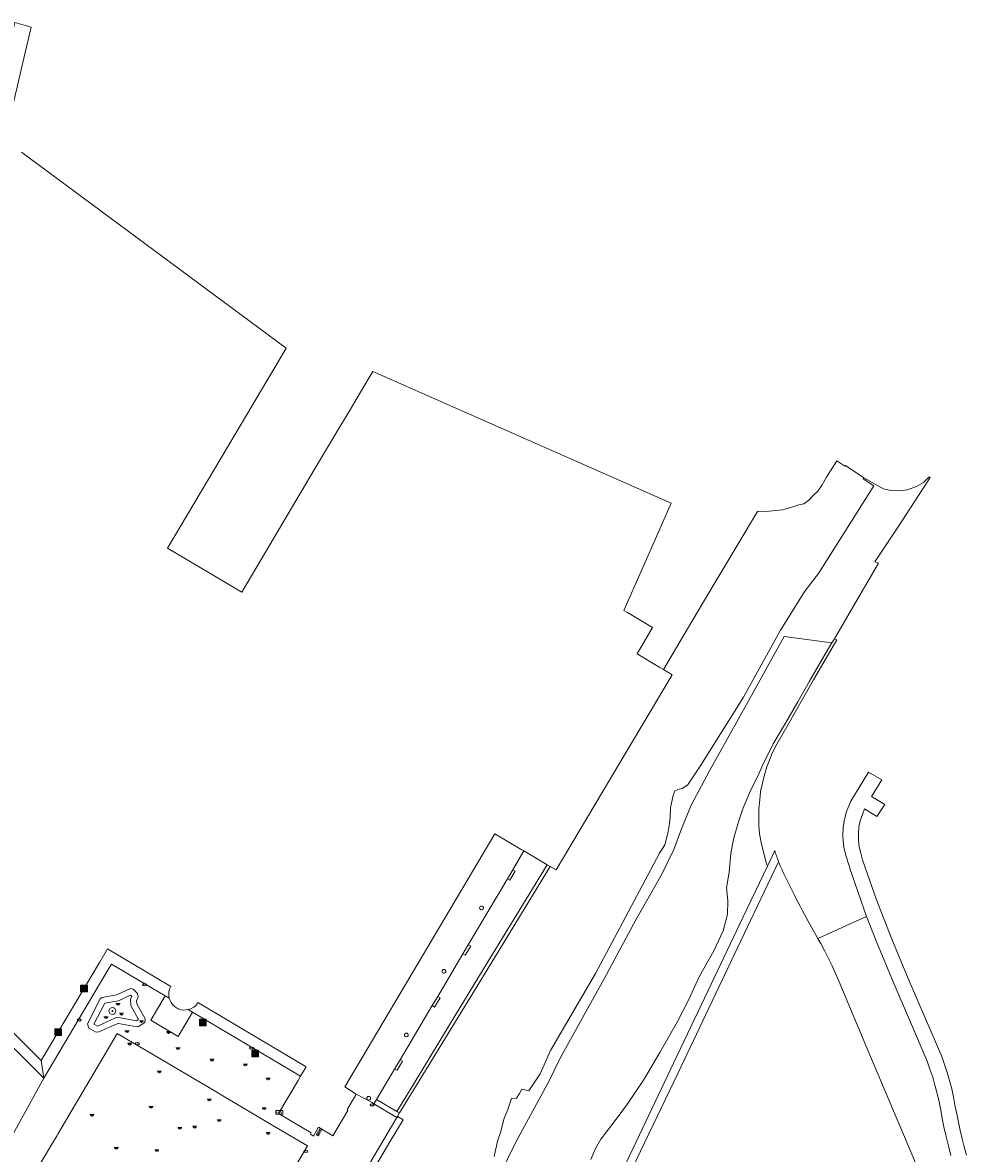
# Model space of a CAD drawing. Header units: metres. Extents: x 187916 to 189411, y 333285 to 334910.
# Tile 341 of 348: x 188606 to 188717, y 334597 to 334730. Entities that reach past the tile are written whole.
import ezdxf
from ezdxf.enums import TextEntityAlignment as Align

# ---------------------------------------------------------------- set-up
doc = ezdxf.new("R2010")
doc.units = ezdxf.units.M
for name, color, linetype, lineweight in [('B-WE-GK-KADEMUUR-GV', 253, 'Continuous', 15), ('B-WE-GR-BEPLANTING_CULTUUR_BODEMBEDEKKER-GV', 253, 'Continuous', 15), ('B-WE-GR-BOOM-S', 253, 'Continuous', 15), ('B-WE-IE-MEUBILAIR-S', 253, 'Continuous', 15), ('B-WE-IE-MEUBILAIR_WEGMEUBILAIR-S', 253, 'Continuous', 15), ('B-WE-IE-MEUBILAIR_WEGMEUBILAIR_AFVALBAK-S', 253, 'Continuous', 15), ('B-WE-IE-TERREINAFSCHEIDING_KUNSTMATIG_MUUR-GV', 253, 'Continuous', 15), ('B-WE-OG-BEBOUWING-GV', 253, 'Continuous', 15), ('B-WE-OG-TERREIN_BEGROEID-GV', 253, 'Continuous', 15), ('B-WE-OG-TERREIN_OEVER-GV', 253, 'Continuous', 15), ('B-WE-OG-WATER_BEEK-GV', 253, 'Continuous', 15), ('B-WE-RI-HWA_GOOT_LIJNGOOT-G', 253, 'Continuous', 15), ('B-WE-VH-OPENVERHARDING-GV', 253, 'Continuous', 15), ('B-WE-VH-OPENVERHARDING_BETONELEMENT-GV', 253, 'Continuous', 15), ('B-WE-VH-OPENVERHARDING_SIERBESTRATING-GV', 253, 'Continuous', 15), ('B-WE-VH-OPENVERHARDING_STRAATBAKSTEEN-GV', 253, 'Continuous', 15)]:
    doc.layers.add(name, color=color, linetype=linetype, lineweight=lineweight)
doc.styles.add('NLCS-ISO', font='NLCS-ISO.ttf')

# ---------------------------------------------------------------- blocks, each defined once
blk = doc.blocks.new('SIE-WEG_AFVALBAK-SO')
h = blk.add_hatch(color=256)
h.dxf.hatch_style = 1
h.paths.add_polyline_path([(-1.5, -1.5), (1.5, -1.5), (1.5, 1.5), (-1.5, 1.5)])
for points in [[(-2, -2), (2, -2), (2, 2), (-2, 2)], [(-1.5, -1.5), (1.5, -1.5), (1.5, 1.5), (-1.5, 1.5)]]:
    blk.add_lwpolyline(points, close=True)
blk = doc.blocks.new('SIE-MEUBILAIR_PAAL_AFSLUITPAAL-SO')
blk.add_circle((0, 0), 0.75)
at = {"style": 'NLCS-ISO'}
blk.add_text('af', height=0.75, dxfattribs=at).set_placement((0, 0.05), align=Align.MIDDLE_CENTER)
blk = doc.blocks.new('SIE-MEUBILAIR_PUT_KOLK-SO')
blk.add_ellipse((0, 0), major_axis=(1.25, 0), ratio=0.54)
at = {"style": 'NLCS-ISO'}
blk.add_text('klk', height=0.75, dxfattribs=at).set_placement((0.03, 0), align=Align.MIDDLE_CENTER)
blk = doc.blocks.new('SIE-MEUBILAIR_LICHTPUNT-SO')
at = {"color": 0, "linetype": 'ByBlock', "lineweight": 18}
for points in [[(-0.62, 0), (-1.25, 0)], [(0.62, 0), (1.25, 0)], [(-0.46, -0.43), (-0.92, -0.85)], [(0, -0.62), (0, -1.25)], [(0.46, -0.43), (0.92, -0.85)]]:
    blk.add_lwpolyline(points, dxfattribs=at)
blk.add_lwpolyline([(0, 0), (0.62, 0, -1), (-0.62, 0)], format="xyb", close=True, dxfattribs=at)
blk = doc.blocks.new('SIE-WEG_PARKEERAUTOMAAT-SO')
at = {"flags": 128}
blk.add_lwpolyline([(-2, -1.095), (2, -1.095), (2, 1.095), (-2, 1.095)], close=True, dxfattribs=at)
at = {"style": 'NLCS-ISO'}
blk.add_text('PA', height=1.75, dxfattribs=at).set_placement((0, 0), align=Align.MIDDLE_CENTER)
blk = doc.blocks.new('SGR-BOOM_GBKN-SO')
at = {"linetype": 'ByBlock', "lineweight": 18}
h = blk.add_hatch(color=0, dxfattribs=at)
h.dxf.hatch_style = 1
edge = h.paths.add_edge_path()
edge.add_arc((0, 0), 0.25, 0, 360)
at = {"color": 0, "linetype": 'ByBlock', "lineweight": 18}
for radius in [2, 0.25]:
    blk.add_circle((0, 0), radius, dxfattribs=at)
at = {"color": 0, "linetype": 'ByBlock', "lineweight": 18, "style": 'NLCS-ISO'}
blk.add_attdef('SOORT', (2.5, 0), '', height=1.5, dxfattribs=at)
blk = doc.blocks.new('DTM')
at = {"layer": 'B-WE-GK-KADEMUUR-GV', "ltscale": 0.2, "flags": 128}
for points in [[(188660.854, 334618.847), (188667.853, 334630.347), (188667.585, 334630.505), (188667.516, 334630.546), (188660.524, 334619.081), (188656.679, 334612.764), (188651.782, 334604.722), (188649.783, 334601.46), (188650.106, 334601.275), (188652.102, 334604.532), (188657.031, 334612.577)], [(188648.971, 334597.848), (188650.542, 334600.45), (188649.849, 334600.859), (188649.771, 334600.735), (188648.264, 334598.15), (188644.34, 334591.489), (188640.108, 334584.307), (188637.434, 334579.8), (188634.329, 334574.562), (188631.461, 334569.695), (188630.782, 334568.543), (188631.437, 334568.124), (188634.97, 334574.139), (188638.012, 334579.29), (188641.041, 334584.39), (188641.006, 334584.486), (188645.071, 334591.256), (188645.161, 334591.373)]]:
    blk.add_lwpolyline(points, close=True, dxfattribs=at)
at = {"layer": 'B-WE-GR-BEPLANTING_CULTUUR_BODEMBEDEKKER-GV', "ltscale": 0.2, "flags": 128}
blk.add_lwpolyline([(188616.617, 334612.489), (188617.027, 334612.524), (188619.086, 334612.133), (188619.346, 334612.302), (188618.428, 334613.938), (188618.384, 334614.634), (188618.56, 334615.028), (188618.405, 334615.172), (188616.979, 334614.508), (188615.344, 334614.222), (188614.073, 334611.75), (188614.497, 334611.515)], close=True, dxfattribs=at)
at = {"layer": 'B-WE-IE-TERREINAFSCHEIDING_KUNSTMATIG_MUUR-GV', "ltscale": 0.2, "flags": 128}
for points in [[(188614.348, 334610.792), (188614.673, 334610.821), (188616.799, 334611.797), (188616.991, 334611.814), (188619.124, 334611.409), (188619.343, 334611.46), (188620.09, 334611.943), (188620.123, 334612.356), (188619.121, 334614.143), (188619.099, 334614.505), (188619.3, 334614.955), (188619.228, 334615.369), (188618.695, 334615.866), (188618.377, 334615.936), (188616.766, 334615.186), (188615.01, 334614.879), (188614.807, 334614.718), (188613.307, 334611.801), (188613.474, 334611.277)], [(188616.617, 334612.489), (188614.497, 334611.515), (188614.073, 334611.75), (188615.344, 334614.222), (188616.979, 334614.508), (188618.405, 334615.172), (188618.56, 334615.028), (188618.384, 334614.634), (188618.428, 334613.938), (188619.346, 334612.302), (188619.086, 334612.133), (188617.027, 334612.524)]]:
    blk.add_lwpolyline(points, close=True, dxfattribs=at)
at = {"layer": 'B-WE-OG-BEBOUWING-GV', "ltscale": 0.2, "flags": 128}
for points in [[(188667.853, 334630.347), (188668.566, 334629.926), (188682.232, 334652.95), (188681.208, 334653.566), (188680.802, 334653.81), (188678.11, 334655.43), (188679.943, 334658.533), (188676.969, 334660.285), (188676.551, 334660.532), (188680.72, 334669.969), (188680.998, 334670.598), (188682.135, 334673.172), (188646.941, 334688.699), (188645.495, 334686.261), (188644.034, 334683.798), (188643.065, 334682.164), (188640.174, 334677.29), (188631.516, 334662.69), (188622.769, 334667.862), (188631.419, 334682.482), (188634.457, 334687.617), (188635.272, 334688.994), (188636.73, 334691.459), (188605.546, 334714.56)], [(188575.936, 334639.224), (188607.868, 334607.456), (188614.715, 334618.998), (188614.757, 334619.069), (188615.673, 334620.613), (188623.137, 334616.2)], [(188626.347, 334614.28), (188626.407, 334614.244), (188639.099, 334606.721), (188638.438, 334605.601), (188638.188, 334605.178), (188638.146, 334605.107), (188635.846, 334601.212), (188639.706, 334598.932), (188639.608, 334598.757), (188639.943, 334598.551), (188640.555, 334599.578), (188642.252, 334598.589), (188644.018, 334601.575), (188643.922, 334601.663), (188644.9, 334603.334), (188644.998, 334603.502), (188643.652, 334604.362), (188661.328, 334634.202), (188664.45, 334632.357), (188664.77, 334632.168), (188667.516, 334630.546), (188667.585, 334630.505), (188667.853, 334630.347)]]:
    blk.add_lwpolyline(points, dxfattribs=at)
for points in [[(188655.339, 334618.19, 0.4133333), (188655.114, 334617.965)], [(188655.114, 334617.965, 0.4133333), (188655.339, 334617.74)], [(188655.498, 334618.124, 0.200628), (188655.339, 334618.19)], [(188655.339, 334617.74, 0.6687223), (188655.498, 334618.124)], [(188623.137, 334616.2, 0.195282), (188622.957, 334614.797)], [(188622.957, 334614.797, 0.1514312), (188623.55, 334613.856)], [(188623.55, 334613.856, 0.0869132), (188624.1, 334613.53)], [(188625.193, 334613.458, 0.1974076), (188626.347, 334614.28)], [(188624.1, 334613.53, 0.1500576), (188625.193, 334613.458)], [(188650.917, 334610.687, 0.4133333), (188650.692, 334610.462)], [(188650.692, 334610.462, 0.4133333), (188650.917, 334610.237)], [(188651.076, 334610.621, 0.1943866), (188650.917, 334610.687)], [(188650.917, 334610.237, 0.6687223), (188651.076, 334610.621)], [(188646.474, 334603.225, 0.4133333), (188646.249, 334603)], [(188646.633, 334603.159, 0.1898993), (188646.474, 334603.225)], [(188646.474, 334602.775, 0.6687223), (188646.633, 334603.159)], [(188646.249, 334603, 0.4133333), (188646.474, 334602.775)]]:
    blk.add_lwpolyline(points, format="xyb", dxfattribs=at)
at = {"layer": 'B-WE-OG-TERREIN_BEGROEID-GV', "ltscale": 0.2, "flags": 128}
for points in [[(188672.978, 334587.364), (188677.644, 334597.131), (188682.048, 334606.404), (188686.442, 334615.639), (188690.624, 334624.382), (188693.478, 334630.385), (188693.366, 334630.613), (188692.739, 334633.174), (188692.561, 334634.173), (188692.465, 334635.16), (188692.457, 334636.183), (188692.484, 334637.187), (188692.566, 334638.197), (188692.661, 334639.17), (188692.888, 334640.168), (188693.124, 334641.153), (188693.413, 334642.082), (188693.704, 334642.86), (188694.001, 334643.562), (188694.448, 334644.477), (188695.93, 334647.078), (188697.428, 334649.701), (188698.909, 334652.328), (188700.385, 334654.909), (188701.671, 334657.082), (188701.376, 334657.167), (188701.08, 334656.709), (188699.892, 334654.7), (188698.449, 334652.173), (188697.049, 334649.746), (188695.611, 334647.24), (188694.157, 334644.785), (188692.854, 334642.147), (188692.449, 334641.263), (188691.438, 334639.184), (188690.621, 334637.257), (188690.067, 334635.6), (188689.496, 334633.556), (188689.164, 334631.879), (188688.959, 334629.647), (188688.652, 334627.819), (188688.829, 334626.286), (188688.775, 334624.73), (188688.259, 334622.746), (188687.15, 334620.372), (188685.461, 334617.418), (188684.19, 334614.554), (188682.87, 334612.062), (188680.787, 334608.394), (188678.857, 334605.136), (188676.904, 334602.231), (188675.165, 334599.895), (188673.84, 334598.164), (188673.19, 334597.071), (188672.644, 334595.777)], [(188694.791, 334630.898), (188691.502, 334623.963), (188687.328, 334615.218), (188682.903, 334605.94), (188678.529, 334596.76), (188673.948, 334587.099)], [(188712.795, 334591.033), (188709.104, 334599.761), (188705.209, 334608.945), (188701.925, 334616.715), (188701.538, 334617.634), (188701.133, 334618.55)], [(188701.133, 334618.55), (188700.684, 334619.468), (188700.231, 334620.358), (188699.759, 334621.248), (188699.423, 334621.827), (188698.289, 334623.873)]]:
    blk.add_lwpolyline(points, dxfattribs=at)
for points in [[(188695.199, 334629.943, -0.0168161), (188694.791, 334630.898)], [(188696.429, 334627.419, -0.0057305), (188695.199, 334629.943)], [(188698.289, 334623.873, -0.0084909), (188696.429, 334627.419)]]:
    blk.add_lwpolyline(points, format="xyb", dxfattribs=at)
at = {"layer": 'B-WE-OG-TERREIN_OEVER-GV', "ltscale": 0.2, "flags": 128}
for points in [[(188661.843, 334593.799), (188663.837, 334597.898), (188667.738, 334605.051), (188669.094, 334607.803), (188674.22, 334617.079), (188677.971, 334624.04), (188680.974, 334629.367), (188682.447, 334632.323), (188683.365, 334634.795), (188684.475, 334637.563), (188686.657, 334641.634), (188691.195, 334649.795), (188695.461, 334657.445), (188701.08, 334656.709), (188701.376, 334657.167), (188704.091, 334661.847), (188706.575, 334666.09), (188706.15, 334666.264), (188708.885, 334670.391), (188712.671, 334676.202), (188712.541, 334676.287), (188711.87, 334675.624), (188711.037, 334675.126), (188710.004, 334674.745), (188708.916, 334674.625), (188708.039, 334674.656), (188707.164, 334674.857), (188704.836, 334676.148), (188704.78, 334676.065), (188706.01, 334675.233), (188699.484, 334664.896), (188697.887, 334662.815), (188695.027, 334658.209), (188690.642, 334650.307), (188685.629, 334642.27), (188684.041, 334639.935), (188683.418, 334639.546), (188682.924, 334639.429), (188682.577, 334639.24), (188682.373, 334638.719), (188682.049, 334637.311), (188682.02, 334636.158), (188681.918, 334635.389), (188681.769, 334634.452), (188681.535, 334633.486), (188681.396, 334632.885), (188680.745, 334631.9), (188677.042, 334624.953), (188673.208, 334617.723), (188667.918, 334608.645), (188666.693, 334605.876), (188665.367, 334603.865), (188664.535, 334604.063), (188664.26, 334603.566), (188663.903, 334603.028), (188663.32, 334602.96), (188662.877, 334601.667), (188662.39, 334600.552), (188662.056, 334599.094), (188661.655, 334597.95), (188661.254, 334596.143)], [(188672.644, 334595.777), (188673.19, 334597.071), (188673.84, 334598.164), (188675.165, 334599.895), (188676.904, 334602.231), (188678.857, 334605.136), (188680.787, 334608.394), (188682.87, 334612.062), (188684.19, 334614.554), (188685.461, 334617.418), (188687.15, 334620.372), (188688.259, 334622.746), (188688.775, 334624.73), (188688.829, 334626.286), (188688.652, 334627.819), (188688.959, 334629.647), (188689.164, 334631.879), (188689.496, 334633.556), (188690.067, 334635.6), (188690.621, 334637.257), (188691.438, 334639.184), (188692.449, 334641.263), (188692.854, 334642.147), (188694.157, 334644.785), (188695.611, 334647.24), (188697.049, 334649.746), (188698.449, 334652.173), (188699.892, 334654.7), (188701.08, 334656.709), (188695.461, 334657.445), (188691.195, 334649.795), (188686.657, 334641.634), (188684.475, 334637.563), (188683.365, 334634.795), (188682.447, 334632.323), (188680.974, 334629.367), (188677.971, 334624.04), (188674.22, 334617.079), (188669.094, 334607.803), (188667.738, 334605.051), (188663.837, 334597.898), (188661.843, 334593.799)]]:
    blk.add_lwpolyline(points, dxfattribs=at)
at = {"layer": 'B-WE-OG-WATER_BEEK-GV', "ltscale": 0.2, "flags": 128}
blk.add_lwpolyline([(188661.254, 334596.143), (188661.655, 334597.95), (188662.056, 334599.094), (188662.39, 334600.552), (188662.877, 334601.667), (188663.32, 334602.96), (188663.903, 334603.028), (188664.26, 334603.566), (188664.535, 334604.063), (188665.367, 334603.865), (188666.693, 334605.876), (188667.918, 334608.645), (188673.208, 334617.723), (188677.042, 334624.953), (188680.745, 334631.9), (188681.396, 334632.885), (188681.535, 334633.486), (188681.769, 334634.452), (188681.918, 334635.389), (188682.02, 334636.158), (188682.049, 334637.311), (188682.373, 334638.719), (188682.577, 334639.24), (188682.924, 334639.429), (188683.418, 334639.546), (188684.041, 334639.935), (188685.629, 334642.27), (188690.642, 334650.307), (188695.027, 334658.209), (188697.887, 334662.815), (188699.484, 334664.896), (188706.01, 334675.233), (188704.78, 334676.065), (188704.836, 334676.148), (188702.672, 334677.612), (188702.616, 334677.529), (188701.673, 334678.167), (188700.437, 334676.25), (188699.918, 334675.342), (188699.403, 334674.582), (188698.926, 334674.142), (188698.366, 334673.542), (188697.775, 334673.101), (188697.192, 334672.985), (188696.479, 334672.736), (188695.256, 334672.411), (188693.702, 334672.244), (188692.289, 334672.203), (188685.721, 334661.156), (188681.208, 334653.566), (188682.232, 334652.95), (188668.566, 334629.926), (188667.853, 334630.347), (188660.854, 334618.847), (188657.031, 334612.577), (188652.102, 334604.532), (188650.106, 334601.275), (188649.849, 334600.859), (188650.542, 334600.45), (188648.971, 334597.848), (188645.161, 334591.373)], dxfattribs=at)
at = {"layer": 'B-WE-RI-HWA_GOOT_LIJNGOOT-G', "ltscale": 0.2, "flags": 128}
for points in [[(188575.974, 334637.389), (188608.153, 334605.367)], [(188660.524, 334619.081), (188667.516, 334630.546)], [(188656.679, 334612.764), (188660.524, 334619.081)], [(188608.153, 334605.367), (188615.878, 334618.404)], [(188616.135, 334618.837), (188622.475, 334615.083)], [(188622.957, 334614.797), (188622.475, 334615.083)], [(188625.701, 334613.157), (188625.193, 334613.458)], [(188625.701, 334613.157), (188638.438, 334605.601)], [(188651.782, 334604.722), (188656.679, 334612.764)], [(188616.815, 334610.657), (188613.272, 334604.644)], [(188622.705, 334607.172), (188616.815, 334610.657)], [(188622.835, 334607.095), (188622.705, 334607.172)], [(188628.632, 334603.665), (188622.835, 334607.095)], [(188613.195, 334604.513), (188609.804, 334598.758)], [(188613.272, 334604.644), (188613.195, 334604.513)], [(188649.783, 334601.46), (188651.782, 334604.722)], [(188628.88, 334603.517), (188628.632, 334603.665)], [(188634.964, 334599.917), (188628.88, 334603.517)], [(188635.104, 334599.834), (188634.964, 334599.917)], [(188639.257, 334597.377), (188635.104, 334599.834)], [(188609.187, 334597.712), (188609.116, 334597.59)], [(188609.727, 334598.627), (188609.187, 334597.712)], [(188609.804, 334598.758), (188609.727, 334598.627)], [(188609.116, 334597.59), (188604.635, 334589.986)], [(188635.921, 334591.739), (188639.257, 334597.377)]]:
    blk.add_lwpolyline(points, dxfattribs=at)
at = {"layer": 'B-WE-VH-OPENVERHARDING-GV', "ltscale": 0.2, "flags": 128}
for points in [[(188622.957, 334614.797), (188622.475, 334615.083), (188620.769, 334612.23), (188624.009, 334610.297), (188625.701, 334613.157)], [(188625.701, 334613.157), (188625.193, 334613.458)]]:
    blk.add_lwpolyline(points, dxfattribs=at)
for points in [[(188623.55, 334613.856, -0.1514312), (188622.957, 334614.797)], [(188624.1, 334613.53, -0.0869132), (188623.55, 334613.856)], [(188625.193, 334613.458, -0.1500576), (188624.1, 334613.53)]]:
    blk.add_lwpolyline(points, format="xyb", dxfattribs=at)
at = {"layer": 'B-WE-VH-OPENVERHARDING_BETONELEMENT-GV', "ltscale": 0.2, "flags": 128}
for points in [[(188658.503, 334620.95), (188658.21, 334621.107), (188657.582, 334620.048), (188657.855, 334619.863)], [(188654.881, 334614.854), (188654.61, 334615.02), (188653.965, 334613.935), (188654.242, 334613.76)], [(188650.44, 334607.361), (188650.165, 334607.53), (188649.523, 334606.454), (188649.812, 334606.315)], [(188647.395, 334602.863), (188647.087, 334602.348), (188649.771, 334600.735), (188649.849, 334600.859), (188650.106, 334601.275), (188649.783, 334601.46)]]:
    blk.add_lwpolyline(points, close=True, dxfattribs=at)
at = {"layer": 'B-WE-VH-OPENVERHARDING_SIERBESTRATING-GV', "ltscale": 0.2, "flags": 128}
for points in [[(188575.936, 334639.224), (188575.244, 334638.115), (188575.245, 334638.114), (188575.974, 334637.389), (188608.153, 334605.367), (188607.868, 334607.456)], [(188654.61, 334615.02), (188657.582, 334620.048), (188658.21, 334621.107), (188662.827, 334628.868), (188663.467, 334629.947), (188664.77, 334632.168), (188664.45, 334632.357), (188661.328, 334634.202), (188643.652, 334604.362), (188644.998, 334603.502), (188646.863, 334602.487), (188647.087, 334602.348), (188647.395, 334602.863), (188649.523, 334606.454), (188650.165, 334607.53), (188653.965, 334613.935)], [(188647.395, 334602.863), (188649.783, 334601.46), (188651.782, 334604.722), (188656.679, 334612.764), (188660.524, 334619.081), (188667.516, 334630.546), (188664.77, 334632.168), (188663.467, 334629.947), (188663.756, 334629.791), (188663.096, 334628.707), (188662.827, 334628.868), (188658.21, 334621.107), (188658.503, 334620.95), (188657.855, 334619.863), (188657.582, 334620.048), (188654.61, 334615.02), (188654.881, 334614.854), (188654.242, 334613.76), (188653.965, 334613.935), (188650.165, 334607.53), (188650.44, 334607.361), (188649.812, 334606.315), (188649.523, 334606.454)]]:
    blk.add_lwpolyline(points, close=True, dxfattribs=at)
for points in [[(188694.35, 334632.204), (188693.478, 334630.385), (188690.624, 334624.382), (188686.442, 334615.639), (188682.048, 334606.404), (188677.644, 334597.131), (188672.978, 334587.364), (188673.948, 334587.099), (188678.529, 334596.76), (188682.903, 334605.94), (188687.328, 334615.218), (188691.502, 334623.963)], [(188691.502, 334623.963), (188694.791, 334630.898)], [(188623.137, 334616.2), (188615.673, 334620.613), (188614.757, 334619.069), (188614.715, 334618.998), (188607.868, 334607.456), (188608.153, 334605.367), (188615.878, 334618.404), (188616.135, 334618.837), (188622.475, 334615.083)], [(188622.475, 334615.083), (188622.957, 334614.797)], [(188625.701, 334613.157), (188638.438, 334605.601), (188639.099, 334606.721), (188626.407, 334614.244), (188626.347, 334614.28)], [(188625.193, 334613.458), (188625.701, 334613.157)], [(188635.104, 334599.834), (188634.964, 334599.917), (188628.88, 334603.517), (188628.632, 334603.665), (188622.835, 334607.095), (188622.705, 334607.172), (188616.815, 334610.657), (188613.272, 334604.644), (188613.195, 334604.513), (188609.804, 334598.758), (188609.727, 334598.627), (188609.187, 334597.712), (188609.116, 334597.59), (188604.635, 334589.986), (188616.465, 334582.984), (188616.587, 334582.912), (188619.763, 334581.032), (188619.893, 334580.955), (188627.038, 334576.726), (188628.194, 334578.68), (188628.267, 334578.804), (188630.506, 334582.588), (188628.829, 334584.346)], [(188633.598, 334588.697), (188633.958, 334588.421), (188635.846, 334591.612), (188635.921, 334591.739), (188639.257, 334597.377), (188635.104, 334599.834)]]:
    blk.add_lwpolyline(points, dxfattribs=at)
for points in [[(188694.791, 334630.898, -0.0222534), (188694.35, 334632.204)], [(188659.55, 334625.445, -0.4133333), (188659.775, 334625.67)], [(188659.775, 334625.22, -0.4133333), (188659.55, 334625.445)], [(188659.775, 334625.67, -0.200628), (188659.934, 334625.604)], [(188659.934, 334625.604, -0.6687223), (188659.775, 334625.22)], [(188655.114, 334617.965, -0.4133333), (188655.339, 334618.19)], [(188655.339, 334617.74, -0.4133333), (188655.114, 334617.965)], [(188655.339, 334618.19, -0.200628), (188655.498, 334618.124)], [(188655.498, 334618.124, -0.6687223), (188655.339, 334617.74)], [(188622.957, 334614.797, -0.195282), (188623.137, 334616.2)], [(188626.347, 334614.28, -0.1974076), (188625.193, 334613.458)], [(188650.692, 334610.462, -0.4133333), (188650.917, 334610.687)], [(188650.917, 334610.237, -0.4133333), (188650.692, 334610.462)], [(188650.917, 334610.687, -0.1943866), (188651.076, 334610.621)], [(188651.076, 334610.621, -0.6687223), (188650.917, 334610.237)], [(188646.249, 334603, -0.4133333), (188646.474, 334603.225)], [(188646.474, 334603.225, -0.1898993), (188646.633, 334603.159)], [(188646.633, 334603.159, -0.6687223), (188646.474, 334602.775)], [(188646.474, 334602.775, -0.4133333), (188646.249, 334603)]]:
    blk.add_lwpolyline(points, format="xyb", dxfattribs=at)
at = {"layer": 'B-WE-VH-OPENVERHARDING_STRAATBAKSTEEN-GV', "ltscale": 0.2, "flags": 128}
for points in [[(188604.519, 334720.084), (188605.851, 334725.819), (188606.665, 334729.305), (188604.753, 334729.847), (188603.915, 334726.263), (188602.588, 334720.546)], [(188714.956, 334605.081), (188714.675, 334606.035), (188714.359, 334607.003), (188714.038, 334607.947), (188712.045, 334612.551), (188710.074, 334617.143), (188708.16, 334621.75), (188706.356, 334626.42), (188704.697, 334631.131), (188704.486, 334631.898), (188704.308, 334632.656), (188704.233, 334633.402), (188704.203, 334634.182), (188704.274, 334634.977), (188704.427, 334635.716), (188704.685, 334636.456), (188704.933, 334637.128), (188706.379, 334636.231), (188707.307, 334637.651), (188705.752, 334638.584), (188705.824, 334638.701), (188706.966, 334640.56), (188705.391, 334641.449), (188703.326, 334638.02)], [(188703.204, 334630.098), (188705.141, 334624.447), (188706.371, 334621.365), (188708.29, 334616.729), (188710.33, 334611.96), (188712.309, 334607.383), (188712.637, 334606.452), (188712.961, 334605.51), (188713.227, 334604.545), (188713.497, 334603.559), (188713.708, 334602.59), (188713.911, 334601.599), (188714.087, 334600.623), (188714.286, 334599.648), (188714.5, 334598.654), (188714.846, 334597.225), (188715.088, 334596.266)], [(188716.934, 334596.285), (188716.685, 334597.264), (188716.431, 334598.226), (188716.203, 334599.188), (188715.993, 334600.193), (188715.807, 334601.179), (188715.591, 334602.196), (188715.434, 334603.135), (188715.201, 334604.128), (188714.956, 334605.081)], [(188715.088, 334596.266), (188714.846, 334597.225), (188714.5, 334598.654), (188714.286, 334599.648), (188714.087, 334600.623), (188713.911, 334601.599), (188713.708, 334602.59), (188713.497, 334603.559), (188713.227, 334604.545), (188712.961, 334605.51), (188712.637, 334606.452), (188712.309, 334607.383), (188710.33, 334611.96), (188708.29, 334616.729), (188706.371, 334621.365), (188705.141, 334624.447), (188699.423, 334621.827), (188699.759, 334621.248), (188700.231, 334620.358), (188700.684, 334619.468), (188701.133, 334618.55), (188701.538, 334617.634), (188701.925, 334616.715), (188705.209, 334608.945), (188709.104, 334599.761), (188712.795, 334591.033)], [(188644.34, 334591.489), (188648.264, 334598.15), (188649.771, 334600.735), (188647.087, 334602.348), (188646.863, 334602.487), (188644.998, 334603.502), (188644.9, 334603.334), (188643.922, 334601.663), (188644.018, 334601.575), (188642.252, 334598.589), (188640.555, 334599.578), (188639.943, 334598.551), (188639.608, 334598.757), (188639.706, 334598.932), (188635.846, 334601.212), (188638.146, 334605.107), (188638.188, 334605.178), (188638.438, 334605.601), (188625.701, 334613.157), (188624.009, 334610.297), (188620.769, 334612.23), (188622.475, 334615.083), (188616.135, 334618.837), (188615.878, 334618.404), (188608.153, 334605.367), (188603.438, 334596.787)], [(188604.635, 334589.986), (188609.116, 334597.59), (188609.187, 334597.712), (188609.727, 334598.627), (188609.804, 334598.758), (188613.195, 334604.513), (188613.272, 334604.644), (188616.815, 334610.657), (188622.705, 334607.172), (188622.835, 334607.095), (188628.632, 334603.665), (188628.88, 334603.517), (188634.964, 334599.917), (188635.104, 334599.834), (188639.257, 334597.377), (188635.921, 334591.739)]]:
    blk.add_lwpolyline(points, dxfattribs=at)
for points in [[(188575.245, 334638.114), (188570.135, 334629.881), (188603.438, 334596.787), (188608.153, 334605.367), (188575.974, 334637.389)], [(188614.807, 334614.718), (188615.01, 334614.879), (188616.766, 334615.186), (188618.377, 334615.936), (188618.695, 334615.866), (188619.228, 334615.369), (188619.3, 334614.955), (188619.099, 334614.505), (188619.121, 334614.143), (188620.123, 334612.356), (188620.09, 334611.943), (188619.343, 334611.46), (188619.124, 334611.409), (188616.991, 334611.814), (188616.799, 334611.797), (188614.673, 334610.821), (188614.348, 334610.792), (188613.474, 334611.277), (188613.307, 334611.801)]]:
    blk.add_lwpolyline(points, close=True, dxfattribs=at)
for points in [[(188703.326, 334638.02, 0.1854943), (188702.664, 334631.852)], [(188702.664, 334631.852, 0.0044868), (188703.204, 334630.098)]]:
    blk.add_lwpolyline(points, format="xyb", dxfattribs=at)
at = {"layer": 'B-WE-GR-BOOM-S', "xscale": 0.2, "yscale": 0.2, "zscale": 0.2}
blk.add_blockref('SGR-BOOM_GBKN-SO', (188616.252, 334613.295), dxfattribs=at)
at = {"layer": 'B-WE-IE-MEUBILAIR-S', "xscale": 0.2, "yscale": 0.2, "zscale": 0.2}
for name, p in [('SIE-MEUBILAIR_PUT_KOLK-SO', (188620.041, 334616.387)), ('SIE-MEUBILAIR_LICHTPUNT-SO', (188616.903, 334614.192)), ('SIE-MEUBILAIR_PUT_KOLK-SO', (188612.334, 334612.223)), ('SIE-MEUBILAIR_LICHTPUNT-SO', (188615.507, 334612.619)), ('SIE-MEUBILAIR_LICHTPUNT-SO', (188617.33, 334613.025)), ('SIE-MEUBILAIR_LICHTPUNT-SO', (188619.689, 334612.14)), ('SIE-MEUBILAIR_LICHTPUNT-SO', (188617.978, 334610.961)), ('SIE-MEUBILAIR_LICHTPUNT-SO', (188622.866, 334610.87)), ('SIE-MEUBILAIR_LICHTPUNT-SO', (188618.291, 334609.492)), ('SIE-MEUBILAIR_PUT_KOLK-SO', (188619.186, 334609.432)), ('SIE-MEUBILAIR_LICHTPUNT-SO', (188623.977, 334608.951)), ('SIE-MEUBILAIR_PUT_KOLK-SO', (188632.67, 334608.914)), ('SIE-MEUBILAIR_LICHTPUNT-SO', (188628.007, 334607.601)), ('SIE-MEUBILAIR_LICHTPUNT-SO', (188631.923, 334607.03)), ('SIE-MEUBILAIR_LICHTPUNT-SO', (188621.777, 334606.205)), ('SIE-MEUBILAIR_LICHTPUNT-SO', (188634.612, 334605.389)), ('SIE-MEUBILAIR_LICHTPUNT-SO', (188620.805, 334602.037)), ('SIE-MEUBILAIR_LICHTPUNT-SO', (188627.67, 334602.913)), ('SIE-MEUBILAIR_LICHTPUNT-SO', (188634.145, 334601.893)), ('SIE-MEUBILAIR_PUT_KOLK-SO', (188646.879, 334602.203)), ('SIE-MEUBILAIR_LICHTPUNT-SO', (188613.851, 334601.083)), ('SIE-MEUBILAIR_LICHTPUNT-SO', (188628.836, 334600.467)), ('SIE-MEUBILAIR_LICHTPUNT-SO', (188624.199, 334599.552)), ('SIE-MEUBILAIR_LICHTPUNT-SO', (188625.964, 334599.695)), ('SIE-MEUBILAIR_PAAL_AFSLUITPAAL-SO', (188640.617, 334599.004)), ('SIE-MEUBILAIR_PAAL_AFSLUITPAAL-SO', (188640.765, 334599.265)), ('SIE-MEUBILAIR_LICHTPUNT-SO', (188634.623, 334598.95)), ('SIE-MEUBILAIR_PAAL_AFSLUITPAAL-SO', (188640.468, 334598.743)), ('SIE-MEUBILAIR_LICHTPUNT-SO', (188616.712, 334597.209)), ('SIE-MEUBILAIR_LICHTPUNT-SO', (188621.492, 334596.932)), ('SIE-MEUBILAIR_PUT_KOLK-SO', (188639.063, 334596.74))]:
    blk.add_blockref(name, p, dxfattribs=at)
at = {"layer": 'B-WE-IE-MEUBILAIR_WEGMEUBILAIR-S', "xscale": 0.2, "yscale": 0.2, "zscale": 0.2}
blk.add_blockref('SIE-WEG_PARKEERAUTOMAAT-SO', (188635.929, 334601.353), dxfattribs=at)
at = {"layer": 'B-WE-IE-MEUBILAIR_WEGMEUBILAIR_AFVALBAK-S', "xscale": 0.2, "yscale": 0.2, "zscale": 0.2}
for p in [(188612.901, 334615.94), (188626.907, 334611.951), (188609.858, 334610.81), (188633.086, 334608.292)]:
    blk.add_blockref('SIE-WEG_AFVALBAK-SO', p, dxfattribs=at)

msp = doc.modelspace()

# ---------------------------------------------------------------- block references
msp.add_blockref('DTM', (0, 0))

doc.saveas('drawing.dxf')
